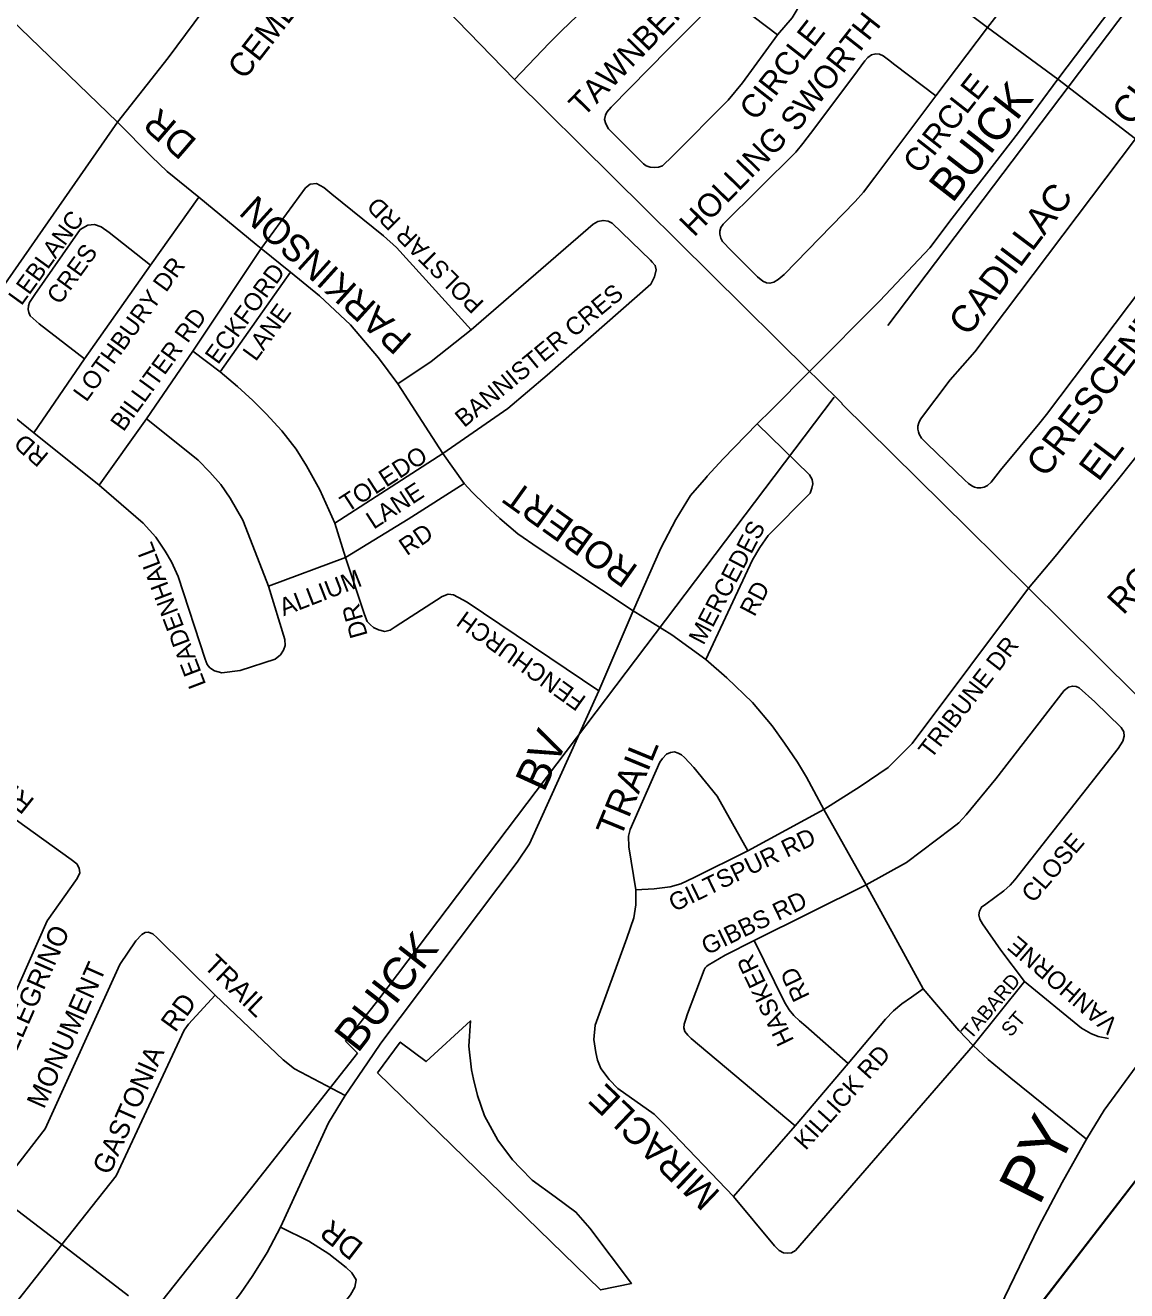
# Model space of a CAD drawing. Extents: x 586326 to 623965, y 4819854 to 4857850.
# Drawn here: x 592748 to 593684, y 4837612 to 4838688 of the extents above; entities that cross this region are included whole.
import ezdxf

# ---------------------------------------------------------------- set-up
doc = ezdxf.new("R2010")
doc.units = 0
for name, color, linetype in [('Cemeteries', 7, 'Continuous'), ('Lots_Concessions', 7, 'Continuous'), ('Major Rds and Hwys', 7, 'Continuous'), ('Major Rds Lbls', 7, 'Continuous'), ('Minor Rd Lbls', 7, 'Continuous'), ('Minor Rds', 7, 'Continuous'), ('Park Outlines', 7, 'Continuous'), ('Proposed Secondary Rds', 7, 'Continuous'), ('Secondary Rds Lbls', 7, 'Continuous'), ('SWM Ponds', 7, 'Continuous')]:
    doc.layers.add(name, color=color, linetype=linetype)

msp = doc.modelspace()

# ---------------------------------------------------------------- linework, layer by layer
at = {"layer": 'Lots_Concessions'}
for p, q in [((593480.9, 4838432.6), (593848.7, 4838919.1)), ((593047.6, 4837858.7), (593435.4, 4838371.6)), ((593453.3, 4837396.5), (593873.4, 4837941.3)), ((593020, 4837824.3), (593047.6, 4837858.7)), ((593020, 4837824.3), (593030.4, 4837813.9)), ((593030.4, 4837813.9), (592940.1, 4837699.4)), ((592940.1, 4837699.4), (592852.8, 4837589.2))]:
    msp.add_line(p, q, dxfattribs=at)
at = {"layer": 'Major Rds and Hwys'}
for points in [[(592988.3, 4838822.5), (592939, 4838755.2), (592921, 4838730), (592869.5, 4838660.1), (592826.4, 4838605.5)], [(593163.8, 4838641.8), (592988.3, 4838822.5)], [(593414.5, 4838393.5), (593163.8, 4838641.8)], [(592826.4, 4838605.5), (592682.9, 4838399.7)], [(593600.4, 4838209.4), (593549, 4838260.3), (593442, 4838366), (593442.1, 4838366.2), (593420.8, 4838387.3), (593414.5, 4838393.5)], [(593845.7, 4837966.4), (593843.9, 4837968.2), (593600.4, 4838209.4)], [(593649.9, 4837740.9), (593664.9, 4837765.4), (593691.9, 4837802.6), (593722.6, 4837840.2), (593758, 4837878.7), (593791.5, 4837912.2), (593823.1, 4837942.5), (593845.7, 4837966.4)], [(593522.4, 4837486.6), (593609.4, 4837666.5), (593629, 4837704.1), (593649.9, 4837740.9)]]:
    msp.add_lwpolyline(points, dxfattribs=at)
at = {"layer": 'Minor Rds'}
for points in [[(593565.7, 4838686), (593600.2, 4838730.8), (593602.6, 4838736.6), (593602.8, 4838741.9), (593601.3, 4838746.2), (593598.3, 4838750.5), (593517, 4838812.2), (593513.7, 4838818), (593513, 4838823.4), (593514, 4838829), (593519.8, 4838843.1), (593528.9, 4838860.4), (593588.8, 4838943.6), (593591, 4838948.6), (593591.6, 4838953), (593590.8, 4838957.1), (593587.8, 4838961.7), (593541.5, 4838996.9)], [(593163.8, 4838641.8), (593193.2, 4838672.6), (593203.8, 4838683.3), (593236.2, 4838714.7), (593267.1, 4838745.2), (593269.7, 4838747.7), (593274.4, 4838751.9), (593277.9, 4838755), (593283.4, 4838759.6), (593288.9, 4838764.1), (593292, 4838766.6), (593294.4, 4838768.4), (593296.2, 4838769.8), (593298.9, 4838771.7), (593310.9, 4838778.7), (593333.1, 4838786.7)], [(593428.9, 4838782.4), (593411.3, 4838719.4), (593407.3, 4838708.7), (593404, 4838701.3), (593399.6, 4838694.1), (593387.1, 4838679.7)], [(593565.7, 4838686), (593462.7, 4838763.9), (593448.5, 4838772.8), (593428.9, 4838782.4)], [(593298.1, 4838576.5), (593289.4, 4838568.4), (593286.1, 4838567.3), (593282.6, 4838566.8), (593279, 4838567.2), (593275.7, 4838568.5), (593273.3, 4838570.2), (593243.5, 4838599.8), (593241.2, 4838604), (593240.2, 4838607.7), (593241, 4838611.5), (593242.1, 4838614), (593245.8, 4838618.2), (593293.9, 4838667.4), (593327.2, 4838700.5), (593335.4, 4838708.6), (593338.2, 4838709.9), (593341.1, 4838710.5), (593344.6, 4838710.2), (593348.4, 4838708.9), (593356.8, 4838702.8), (593387.1, 4838679.7)], [(593565.7, 4838686), (593521.8, 4838628)], [(593625.5, 4838642), (593565.7, 4838686)], [(593387.1, 4838679.7), (593357.5, 4838638.8), (593345.4, 4838624.3), (593298.1, 4838576.5)], [(593392.8, 4838476.1), (593387.8, 4838471.8), (593384.1, 4838469.5), (593380.7, 4838468.6), (593377.8, 4838468.9), (593374.8, 4838470.3), (593370.3, 4838474), (593347.7, 4838496.4), (593340.5, 4838504.1), (593339, 4838507), (593338.2, 4838510.2), (593338.3, 4838512.9), (593339.1, 4838515.8), (593341.1, 4838518.8), (593402.7, 4838580), (593408.8, 4838587.4), (593418.9, 4838600.7), (593455.3, 4838649), (593461.4, 4838657.7), (593464, 4838660.5), (593467.1, 4838662.6), (593470.8, 4838663.6), (593474, 4838663.2), (593477, 4838661.9), (593481.5, 4838658.5), (593486.9, 4838654.3), (593521.8, 4838628)], [(593691.6, 4838591.2), (593625.5, 4838642)], [(593521.8, 4838628), (593469.9, 4838558.6), (593460.3, 4838546.1), (593453.1, 4838537.9), (593392.8, 4838476.1)], [(593691.6, 4838591.2), (593554.8, 4838410.2), (593534, 4838386.3), (593508.8, 4838352.9), (593507.2, 4838349.8), (593506.5, 4838347.1), (593506.5, 4838344.6), (593507, 4838342.2), (593507.7, 4838340.1), (593509.6, 4838336.8), (593514.3, 4838332), (593546.3, 4838301), (593549.4, 4838298.4), (593552.3, 4838296.3), (593554.7, 4838295.3), (593557, 4838294.6), (593559.9, 4838294.5), (593562.9, 4838295.1), (593565.7, 4838296.6), (593568.9, 4838299.4), (593576.8, 4838309.7), (593610.1, 4838349.8), (593615.9, 4838357), (593756, 4838542.9)], [(592948.5, 4838498.1), (592986.2, 4838549.7), (592990, 4838552.9), (592995.5, 4838553.2), (593001.7, 4838550), (593008.6, 4838544.4), (593052.3, 4838508.8), (593063.3, 4838498.9), (593126.9, 4838428.8)], [(592854.4, 4838484), (592895.4, 4838541.6)], [(592798.3, 4838404.2), (592759.6, 4838433.9), (592752.2, 4838440.9), (592750.9, 4838443.7), (592750.4, 4838446.3), (592750.6, 4838449.4), (592751.6, 4838452.1), (592756.1, 4838458.9), (592794.7, 4838514.1), (592801.2, 4838518), (592806.8, 4838518.4), (592812.4, 4838516.4), (592819.2, 4838511.6), (592854.4, 4838484)], [(593102.7, 4838323.7), (593158.1, 4838362), (593191.6, 4838390.5), (593279.7, 4838467.7), (593282.7, 4838474), (593284.2, 4838479.8), (593283.3, 4838483.7), (593280.6, 4838486.4), (593279.4, 4838488.3), (593246.8, 4838519.6), (593243.2, 4838521.3), (593239, 4838522), (593234.6, 4838521), (593230.5, 4838518.9), (593126.9, 4838428.8)], [(592890.3, 4838410.9), (592948.5, 4838498.1)], [(592798.3, 4838404.2), (592854.4, 4838484)], [(592973.2, 4838478), (592913.7, 4838393.3)], [(593600.4, 4838209.4), (593623.2, 4838236.1), (593650.5, 4838269.7), (593676.2, 4838301.1), (593712.6, 4838347), (593718.9, 4838354.6), (593727.6, 4838362.7), (593844, 4838452.1)], [(593126.9, 4838428.8), (593092.8, 4838402.1), (593064.5, 4838383)], [(592851, 4838353.4), (592890.3, 4838410.9)], [(592890.3, 4838410.9), (592913.7, 4838393.3)], [(592755.2, 4838341.4), (592682.9, 4838399.7)], [(592755.2, 4838341.4), (592798.3, 4838404.2)], [(592913.7, 4838393.3), (592928.3, 4838380.8), (592941.4, 4838368.9), (592952.7, 4838357.5), (592965.9, 4838343.2), (592978.1, 4838327.6), (592987, 4838313.2), (592998.3, 4838293), (593010.9, 4838264.7)], [(592810.6, 4838296.9), (592851, 4838353.4)], [(592851, 4838353.4), (592880.4, 4838329.8), (592894.8, 4838318), (592904.9, 4838308), (592914, 4838297.5), (592922, 4838285.7), (592932.7, 4838267.1), (592939.4, 4838250.3), (592954.7, 4838211)], [(592810.6, 4838296.9), (592755.2, 4838341.4)], [(593370, 4838348.9), (593414.4, 4838305.6), (593416.6, 4838301.6), (593417.1, 4838297.9), (593416.3, 4838294.2), (593415.1, 4838290.2), (593379.4, 4838254), (593372.2, 4838244), (593366, 4838233.4), (593326.2, 4838148.7)], [(593102.7, 4838323.7), (593010.9, 4838264.7)], [(593120.8, 4838298.3), (593073.4, 4838268.1), (593020.2, 4838235.3)], [(592954.7, 4838211), (592968.4, 4838165.6), (592968.9, 4838160.5), (592967.3, 4838156.6), (592964.7, 4838152.7), (592960.2, 4838149), (592930.5, 4838139.3), (592915, 4838137.4), (592908.7, 4838139), (592904.8, 4838141.6), (592902.5, 4838144.5), (592900.9, 4838148.8), (592878, 4838219.2), (592872.2, 4838231.8), (592866.8, 4838240.9), (592858.8, 4838252.8), (592848.2, 4838264.5), (592810.6, 4838296.9)], [(593010.9, 4838264.7), (593020.2, 4838235.3)], [(593020.2, 4838235.3), (592954.7, 4838211)], [(593020.2, 4838235.3), (593036.1, 4838186.8), (593038.4, 4838180.9), (593041.2, 4838178.1), (593044, 4838175.9), (593048.1, 4838173.9), (593053.4, 4838172.6), (593057.9, 4838173.6), (593062.4, 4838176.3), (593102.2, 4838202.3), (593107.4, 4838204.1), (593111.9, 4838203.7), (593119.9, 4838199.3), (593123.4, 4838197.3), (593235.4, 4838122.1)], [(593426.6, 4838021.1), (593457.6, 4838040.7), (593481.2, 4838056.9), (593501.7, 4838077.3), (593600.4, 4838209.4)], [(593656.8, 4838112.6), (593643.7, 4838124.5), (593640.9, 4838125.8), (593637.8, 4838126), (593634.4, 4838125.1), (593630.7, 4838122.3), (593572.7, 4838047.3)], [(593597.2, 4837874.8), (593576.9, 4837901.5), (593561.4, 4837924), (593559.2, 4837928), (593558.4, 4837931.6), (593558.9, 4837934.8), (593560.7, 4837938.1), (593564.3, 4837940.7), (593579.7, 4837952.1), (593584.9, 4837956.8), (593589, 4837961.2), (593676.6, 4838072.9), (593680.8, 4838079.1), (593681.9, 4838083.5), (593681.6, 4838087.1), (593679.2, 4838090.8), (593656.8, 4838112.6)], [(593266.9, 4837952.9), (593261, 4837989.4), (593260.7, 4837998.4), (593261.9, 4838004.1), (593287.3, 4838061.3), (593289.5, 4838064.6), (593293, 4838068.1), (593296.2, 4838069.7), (593299.8, 4838070.2), (593302.8, 4838069), (593305.5, 4838067.6), (593308.2, 4838065.4), (593316.2, 4838056.8), (593335.8, 4838032.4), (593361.9, 4837986)], [(593572.7, 4838047.3), (593547.6, 4838016.5), (593541.3, 4838009.7), (593535.1, 4838004.9), (593496.8, 4837976.2), (593462.6, 4837957.1)], [(593361.9, 4837986), (593426.6, 4838021.1)], [(592666.5, 4837737.9), (592706.1, 4837790.6), (592766.6, 4837926.5), (592792, 4837962.6), (592794.4, 4837967.2), (592793.6, 4837971.3), (592791.8, 4837974.8), (592787, 4837978.5), (592740.4, 4838012.1)], [(593266.9, 4837952.9), (593282.3, 4837953.8), (593295.9, 4837955.3), (593305.1, 4837958), (593316.4, 4837963.3), (593361.9, 4837986)], [(593462.6, 4837957.1), (593367.3, 4837909.7)], [(593349.8, 4837692.1), (593292.3, 4837752.1), (593282.3, 4837762.2), (593251.5, 4837784), (593244.2, 4837791.5), (593237.1, 4837801), (593234.2, 4837808.1), (593232.7, 4837814.4), (593231.1, 4837825.5), (593232.2, 4837837.9), (593259.1, 4837911.8), (593265.1, 4837929), (593266.8, 4837940.2), (593266.9, 4837952.9)], [(592722, 4837694.8), (592764.9, 4837749.7), (592828.4, 4837889.3), (592841.8, 4837909.4), (592847, 4837914.9), (592849.8, 4837916.7), (592852.5, 4837916.9), (592856.3, 4837915.5), (592859.9, 4837912), (592909.3, 4837863.3)], [(593402.1, 4837752.2), (593313.9, 4837826.4), (593310.9, 4837829.4), (593308.6, 4837832.5), (593307.6, 4837835.5), (593307.8, 4837838.6), (593309, 4837842), (593310.7, 4837847.5), (593324.9, 4837884.9), (593325.7, 4837886.4), (593326.9, 4837887.7), (593328.2, 4837888.8), (593342.8, 4837897.2), (593367.3, 4837909.7)], [(593367.3, 4837909.7), (593393.2, 4837857.4), (593397.2, 4837850.7), (593401.1, 4837846.1), (593405.8, 4837841.6), (593411.2, 4837836.9), (593447.4, 4837805.2)], [(593447.4, 4837805.2), (593479, 4837842.9), (593485.9, 4837850), (593492.9, 4837855.8), (593501.1, 4837861.7), (593511.1, 4837868.7)], [(593553.4, 4837820.6), (593597.2, 4837874.8)], [(593668.5, 4837826.5), (593659.6, 4837828.2), (593653.5, 4837830.6), (593645.7, 4837835.3), (593597.2, 4837874.8)], [(592779.1, 4837651.2), (592825.2, 4837709.6), (592883.1, 4837833.4), (592886.6, 4837838.6), (592909.3, 4837863.3)], [(592909.3, 4837863.3), (592967.2, 4837808.4), (592976.7, 4837800.6), (593019.9, 4837777.9)], [(593553.4, 4837820.6), (593402.4, 4837646.1), (593399.1, 4837644.3), (593395.8, 4837643.8), (593392.4, 4837644.2), (593388.6, 4837646.1), (593384.6, 4837650.3), (593349.8, 4837692.1)], [(593402.1, 4837752.2), (593447.4, 4837805.2)], [(593349.8, 4837692.1), (593402.1, 4837752.2)], [(592952.8, 4837517), (593024.4, 4837608.6), (593027.9, 4837615), (593029, 4837621.4), (593025.6, 4837627.3), (593020.6, 4837631.8), (593006, 4837643.3), (592989, 4837654.2), (592964.9, 4837666)], [(592654.6, 4837493.7), (592779.1, 4837651.2)]]:
    msp.add_lwpolyline(points, dxfattribs=at)
at = {"layer": 'Park Outlines'}
msp.add_lwpolyline([(593897.2, 4836959), (594043.5, 4837153.1), (594101.3, 4837229.6), (594301.5, 4837495.2), (594302.8, 4837496.9), (594293.8, 4837505.8), (594205.1, 4837593.7), (594203.6, 4837592.2), (594203.6, 4837592.2), (594132.2, 4837663), (594133.7, 4837664.5), (594044.6, 4837752.7), (593985.8, 4837693.4), (593934.2, 4837744.5), (593991, 4837801.7), (593993.1, 4837803.8), (593865.2, 4837930.5), (593453.3, 4837397.1), (593460.9, 4837389.6), (593675.2, 4837177.9), (593789.5, 4837065.2)], close=True, dxfattribs=at)
at = {"layer": 'Proposed Secondary Rds'}
for points in [[(593625.5, 4838642), (593708.5, 4838752), (593715.6, 4838760.9), (593720.8, 4838766.6), (593733.2, 4838777.4), (593777.5, 4838811.2), (593793.8, 4838825.6), (593816.6, 4838847.4), (593867.4, 4838900.3)], [(592826.4, 4838605.5), (592743.7, 4838685.5), (592726.1, 4838703.1), (592667.9, 4838747.5)], [(593414.5, 4838393.5), (593474.3, 4838453.7), (593516.7, 4838498.6), (593535.7, 4838524), (593592, 4838596.8), (593625.5, 4838642)], [(592895.4, 4838541.6), (592868.6, 4838563.5), (592855.3, 4838576.4), (592826.4, 4838605.5)], [(592948.5, 4838498.1), (592944.2, 4838501.6), (592895.4, 4838541.6)], [(592973.2, 4838478), (592948.5, 4838498.1)], [(593064.5, 4838383), (593048.1, 4838405.2), (593024.2, 4838433.1), (592998.1, 4838457.9), (592973.2, 4838478)], [(593414.5, 4838393.5), (593382.2, 4838360.8), (593370, 4838348.9)], [(593102.7, 4838323.7), (593064.5, 4838383)], [(593370, 4838348.9), (593341.1, 4838319.4), (593327.5, 4838304.6), (593326.8, 4838303.8), (593313.4, 4838288), (593300.9, 4838267.8), (593288.2, 4838243.4), (593264.5, 4838190)], [(593120.8, 4838298.3), (593102.7, 4838323.7)], [(593264.5, 4838190), (593183.7, 4838243.6), (593166.5, 4838255.6), (593151.1, 4838268.6), (593139, 4838279.8), (593127.7, 4838291), (593120.8, 4838298.3)], [(593264.5, 4838190), (593235.4, 4838122.1)], [(593326.2, 4838148.7), (593297.3, 4838169.6), (593264.5, 4838190)], [(593426.6, 4838021.1), (593411.8, 4838048.6), (593404.1, 4838061.4), (593393.3, 4838077.6), (593382.6, 4838092.3), (593366.1, 4838112), (593344.2, 4838133.1), (593326.2, 4838148.7)], [(593235.4, 4838122.1), (593176.4, 4837992), (593165.9, 4837976.3), (593050.2, 4837822.6), (593038.8, 4837805.7)], [(593462.6, 4837957.1), (593426.6, 4838021.1)], [(593511.1, 4837868.7), (593486.1, 4837914.3), (593462.6, 4837957.1)], [(593553.4, 4837820.6), (593541.2, 4837833.3), (593522.3, 4837855.3), (593511.1, 4837868.7)], [(593649.9, 4837740.9), (593585.5, 4837792.6), (593566.2, 4837808.7), (593553.4, 4837820.6)], [(593038.8, 4837805.7), (593019.9, 4837777.9)], [(592964.9, 4837666), (593005.6, 4837754.8), (593019.9, 4837777.9)], [(592779.1, 4837651.2), (592722, 4837694.8)], [(592894.3, 4837562.7), (592930.7, 4837609.6), (592941.2, 4837625), (592953.6, 4837644.4), (592964.9, 4837666)], [(592835.7, 4837607.7), (592779.1, 4837651.2)]]:
    msp.add_lwpolyline(points, dxfattribs=at)
at = {"layer": 'SWM Ponds'}
msp.add_lwpolyline([(593047.4, 4837797.3), (593236.7, 4837612.7), (593263.1, 4837618.2), (593227.7, 4837665.2), (593215.9, 4837678.9), (593198.3, 4837691.8), (593178.6, 4837706.1), (593168.9, 4837716.2), (593162, 4837723.4), (593149.6, 4837740.1), (593138.1, 4837760.8), (593132.3, 4837778.1), (593128.8, 4837791.9), (593127.1, 4837799.9), (593125, 4837820), (593126.4, 4837841.4), (593088.6, 4837806.8), (593066.6, 4837823.4)], close=True, dxfattribs=at)

# ---------------------------------------------------------------- texts
at = {"layer": 'Cemeteries'}
msp.add_text('CEMETERY', height=20, rotation=52, dxfattribs=at).set_placement((592934.1, 4838640.7))
at = {"layer": 'Major Rds Lbls'}
msp.add_text('PY', height=39.96, rotation=63.1261, dxfattribs=at).set_placement((593609.5, 4837683.4))
at = {"layer": 'Minor Rd Lbls'}
for s, height, rotation, p in [('TAWNBERRY', 19.78, 45.8431, (593222.2, 4838608.9)), ('CUSTOMLI', 22.95, 53.0146, (593687.9, 4838601.2)), ('SWORTH', 19.78, 51.8899, (593403.6, 4838596.2)), ('CIRCLE', 19.78, 51.8899, (593368.8, 4838605.6)), ('CIRCLE', 19.78, 51.8899, (593507.8, 4838560.3)), ('HOLLING', 19.78, 45.8431, (593316.3, 4838507.1)), ('CADILLAC', 22.95, 53.0146, (593549.2, 4838422.5)), ('POLSTAR RD', 15.06, 135.0145, (593138.6, 4838452.2)), ('LEBLANC', 15.06, 54.0002, (592744.6, 4838448.8)), ('CRES', 15.06, 54.0002, (592777.2, 4838449.5)), ('LOTHBURY DR', 15.057, 54.0002, (592799.8, 4838366.9)), ('ECKFORD', 15.06, 54.0002, (592911.7, 4838398.7)), ('BANNISTER CRES', 15.057, 39.397, (593120.9, 4838345.3)), ('LANE', 15.06, 54.0002, (592943.8, 4838401.4)), ('CRESCENT', 22.95, 52.4463, (593615, 4838302.3)), ('BILLITER RD', 15.057, 54.0002, (592831.3, 4838341.7)), ('RD', 15.06, 139.6952, (592768.8, 4838322.8)), ('EL ', 22.95, 52.9954, (593660.1, 4838299)), ('TOLEDO', 15.06, 33.0127, (593021.8, 4838273.3)), ('LANE', 15.06, 33.0127, (593044, 4838258.9)), ('MERCEDES', 15.06, 62.3299, (593324.3, 4838160.2)), ('RD', 15.06, 34.621, (593072.2, 4838236.4)), ('LEADENHALL', 15.06, 110.8195, (592901.8, 4838127.4)), ('ROA', 21.04, 47.5017, (593681.1, 4838185.8)), ('ALLIUM', 15.06, 21.1706, (592967.4, 4838185.3)), ('RD', 15.06, 62.3299, (593367.7, 4838184.3)), ('DR', 15.06, 105.7069, (593039.1, 4838169.3)), ('FENCHURCH', 15.06, 144.3063, (593225.5, 4838116.2)), ('TRIBUNE DR', 15.06, 52.2531, (593517.7, 4838063.4)), ('TRAIL', 22.95, 67.6192, (593253.6, 4837995.7)), ('RD', 16.73, 141.6541, (592756.7, 4838029.2)), ('GILTSPUR RD', 15.057, 25.7786, (593299.4, 4837933.8)), ('CLOSE', 15.06, 49.4616, (593604.6, 4837940.9)), ('GIBBS RD', 15.06, 25.7786, (593327.2, 4837897.1)), ('PELLEGRINO', 16.73, 66.1331, (592728.3, 4837787.1)), ('VANHORNE', 15.06, 139.4616, (593677.9, 4837840.3)), ('MONUMENT', 16.73, 66.1331, (592763.8, 4837765.8)), ('TRAIL', 16.73, 316.2261, (592898.7, 4837887.3)), ('HASKER', 15.06, 115.7786, (593401.6, 4837824.7)), ('RD', 15.06, 115.7786, (593415, 4837862.5)), ('TABARD', 12.2, 49.4616, (593551.5, 4837824.9)), ('RD', 16.73, 53.9693, (592875.4, 4837830.9)), ('ST', 12.2, 49.4616, (593585.4, 4837827)), ('GASTONIA', 16.73, 66.1331, (592819.7, 4837709.6)), ('KILLICK RD', 15.06, 48.1345, (593411.1, 4837730.7)), ('MIRACLE', 22.95, 136.3344, (593339.6, 4837695.2)), ('DR', 18.59, 142.4005, (593036.4, 4837651.5))]:
    msp.add_text(s, height=height, rotation=rotation, dxfattribs=at).set_placement(p)
at = {"layer": 'Secondary Rds Lbls'}
for s, height, rotation, p in [('BUICK', 27.77, 52.0714, (593535.8, 4838535.9)), ('DR', 22.95, 139.2985, (592894.9, 4838589.7)), ('PARKINSON', 22.95, 137.8524, (593077.9, 4838423.3)), ('ROBERT', 22.95, 144.4896, (593269.9, 4838227.2)), ('BV', 27.77, 65.4472, (593188.7, 4838035)), ('BUICK', 27.77, 52.0714, (593030.5, 4837813.2))]:
    msp.add_text(s, height=height, rotation=rotation, dxfattribs=at).set_placement(p)

doc.saveas('drawing.dxf')
